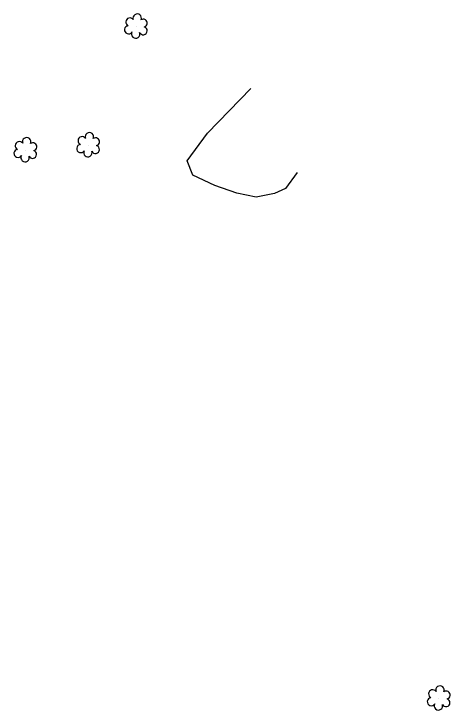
# Model space of a CAD drawing. Extents: x 3040896 to 3051146, y 687568 to 732976.
# Drawn here: x 3048700.3 to 3048802.7, y 702016 to 702179.6 of the extents above; entities that cross this region are included whole.
import ezdxf

# ---------------------------------------------------------------- set-up
doc = ezdxf.new("R2010")
doc.units = 0
doc.layers.add('Exist Vegetation Hedge Row', color=7, linetype='Continuous')
doc.layers.add('Exist Vegetation Shrub CELL', color=7, linetype='Continuous')

msp = doc.modelspace()

# ---------------------------------------------------------------- linework, layer by layer
at = {"layer": 'Exist Vegetation Hedge Row'}
msp.add_lwpolyline([(3048766.77, 702142.4), (3048764.05, 702138.6), (3048761.49, 702137.45), (3048757.15, 702136.61), (3048752.65, 702137.49), (3048747.49, 702139.31), (3048742.31, 702141.75), (3048740.96, 702145.15), (3048745.74, 702151.59), (3048755.94, 702162.08)], dxfattribs=at)
at = {"layer": 'Exist Vegetation Shrub CELL'}
for p, q in [((3048728.99, 702176.61), (3048728.99, 702176.61)), ((3048717.77, 702148.71), (3048717.77, 702148.71)), ((3048703.03, 702147.55), (3048703.03, 702147.55)), ((3048800.1, 702018.69), (3048800.1, 702018.69))]:
    msp.add_line(p, q, dxfattribs=at)
for centre, radius, start, end in [((3048729.22, 702178.65), 0.99, 334.8391, 200.4717), ((3048727.51, 702177.74), 0.968, 35.8908, 245.4216), ((3048730.66, 702177.48), 0.929, 284.4567, 126.0861), ((3048727.19, 702175.9), 0.955, 95.1099, 327.9534), ((3048730.63, 702175.68), 0.937, 204.9913, 73.4601), ((3048728.86, 702174.93), 0.984, 151.2797, 21.387), ((3048718, 702150.75), 0.99, 334.8391, 200.4717), ((3048701.54, 702148.67), 0.968, 35.8908, 245.4216), ((3048703.26, 702149.59), 0.99, 334.8391, 200.4717), ((3048704.7, 702148.42), 0.929, 284.4567, 126.0861), ((3048716.29, 702149.83), 0.968, 35.8908, 245.4216), ((3048719.44, 702149.58), 0.929, 284.4567, 126.0861), ((3048701.23, 702146.84), 0.955, 95.1099, 327.9534), ((3048715.97, 702148), 0.955, 95.1099, 327.9534), ((3048719.41, 702147.78), 0.937, 204.9913, 73.4601), ((3048702.9, 702145.86), 0.984, 151.2797, 21.387), ((3048704.66, 702146.62), 0.937, 204.9913, 73.4601), ((3048717.64, 702147.02), 0.984, 151.2797, 21.387), ((3048800.33, 702020.73), 0.99, 334.8391, 200.4717), ((3048798.62, 702019.82), 0.968, 35.8908, 245.4216), ((3048801.77, 702019.56), 0.929, 284.4567, 126.0861), ((3048798.3, 702017.99), 0.955, 95.1099, 327.9534), ((3048801.74, 702017.76), 0.937, 204.9913, 73.4601), ((3048799.97, 702017.01), 0.984, 151.2797, 21.387)]:
    msp.add_arc(centre, radius, start, end, dxfattribs=at)

doc.saveas('drawing.dxf')
